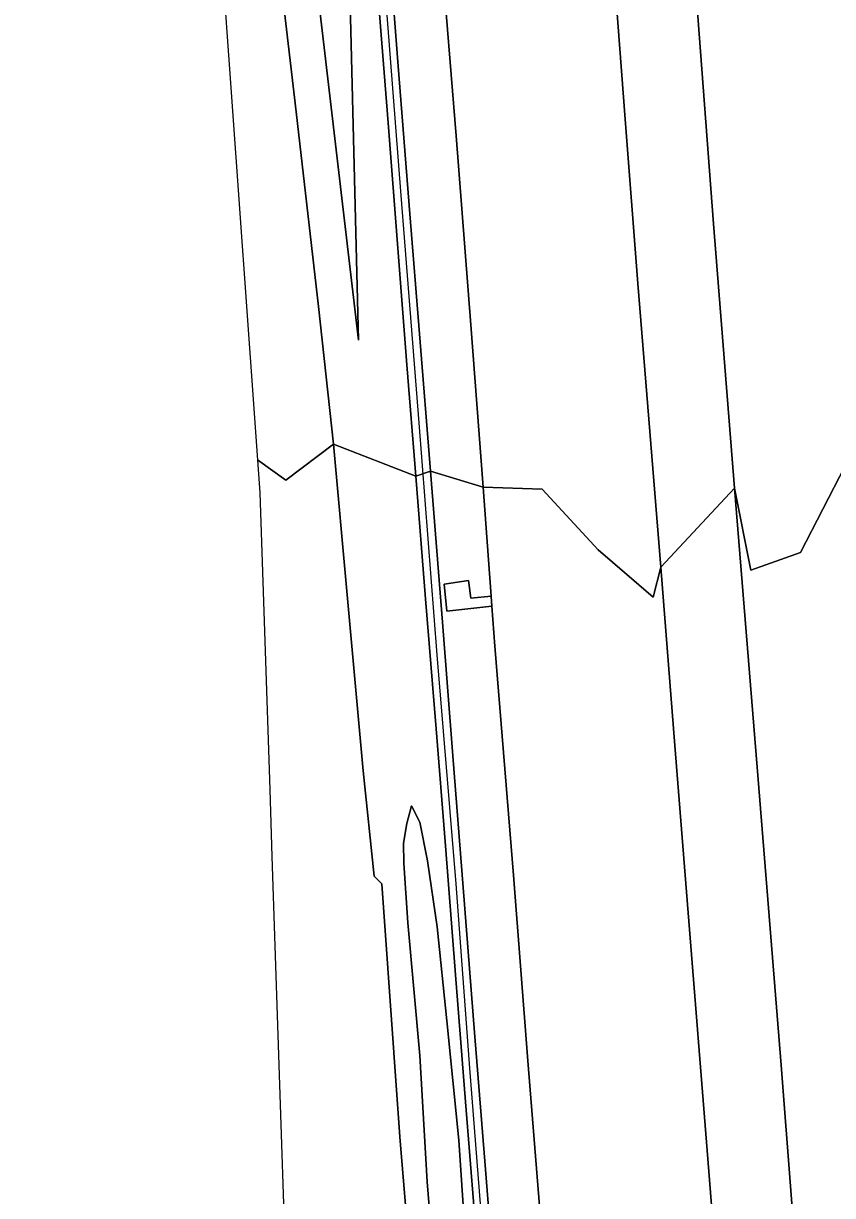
# Model space of a CAD drawing. Extents: x 157692 to 159674, y 381452 to 383291.
# Drawn here: x 157813.5 to 157870.6, y 381516 to 381598.7 of the extents above; entities that cross this region are included whole.
import ezdxf

# ---------------------------------------------------------------- set-up
doc = ezdxf.new("R2010")
doc.units = 0
for name, color, linetype in [('IMGEO_Berm_groen', 7, 'Continuous'), ('IMGEO_Geluidsscherm', 7, 'Continuous'), ('IMGEO_Grasland_overig', 7, 'Continuous'), ('IMGEO_Muur', 7, 'Continuous'), ('IMGEO_Rijbaan_autosnelweg', 7, 'Continuous'), ('IMGEO_Rijbaan_autoweg', 7, 'Continuous'), ('IMGEO_Terreindeel_open', 7, 'Continuous')]:
    doc.layers.add(name, color=color, linetype=linetype)

msp = doc.modelspace()

# ---------------------------------------------------------------- linework, layer by layer
at = {"layer": 'IMGEO_Berm_groen'}
for points in [[(157846.287, 381714.431), (157847.314, 381701.038), (157848.266, 381689.063), (157849.303, 381676.295), (157850.264, 381664.558), (157851.205, 381652.798), (157852.32, 381638.782), (157853.476, 381623.836), (157854.922, 381605.642), (157855.961, 381591.975), (157856.858, 381580.36), (157858.487, 381560.352), (157863.67, 381565.932), (157862.206, 381584.593), (157860.748, 381603.959), (157859.432, 381619.499), (157857.887, 381639.113), (157856.978, 381650.681), (157855.786, 381665.595), (157854.56, 381680.724), (157853.554, 381693.73), (157852.515, 381707.769), (157851.411, 381720.986)], [(157836.521, 381602.018), (157837.158, 381576.373), (157833.045, 381611.289)], [(157831.179, 381605.981), (157832.687, 381593.106), (157834.325, 381578.741), (157835.376, 381569.026), (157841.203, 381566.778), (157840.554, 381574.62), (157839.955, 381582.564), (157839.241, 381591.72), (157838.458, 381601.495)], [(157845.306, 381514.964), (157844.705, 381522.601), (157844.003, 381531.568), (157843.257, 381540.975), (157842.631, 381548.918), (157841.88, 381558.107), (157841.203, 381566.778), (157835.376, 381569.026), (157836.353, 381558.387), (157837.475, 381545.969), (157838.246, 381538.522), (157838.799, 381537.994), (157840.074, 381520.116), (157841.05, 381508.213)], [(157850.421, 381509.11), (157849.085, 381525.486), (157848.095, 381538.607), (157846.772, 381554.767), (157846.565, 381557.594), (157843.37, 381557.232), (157843.182, 381559.142), (157844.919, 381559.4), (157845.079, 381558.155), (157846.514, 381558.303), (157845.952, 381565.984), (157842.221, 381567.133), (157843.065, 381556.45), (157843.802, 381547.016), (157844.533, 381537.717), (157845.342, 381527.492), (157846.111, 381517.825), (157846.716, 381510.107)], [(157842.597, 381509.376), (157842, 381516.941), (157841.471, 381525.872), (157840.638, 381535.238), (157840.357, 381539.437), (157840.322, 381540.861), (157840.569, 381542.255), (157840.888, 381543.482), (157841.476, 381542.333), (157842.026, 381539.612), (157842.703, 381534.948), (157843.383, 381528.308), (157844.217, 381519.899), (157844.822, 381511.053)]]:
    msp.add_lwpolyline(points, dxfattribs=at)
for points in [[(157839.132, 381652.509), (157835.504, 381652.274), (157836.298, 381642.657), (157836.642, 381638.14), (157837.62, 381625.227), (157838.396, 381615.272), (157839.241, 381604.905), (157839.956, 381595.704), (157840.776, 381585.29), (157841.45, 381576.827), (157842.221, 381567.133), (157845.952, 381565.984), (157845.073, 381577.459), (157844.035, 381590.793), (157842.635, 381608.144), (157841.309, 381624.512), (157840.211, 381638.438), (157839.766, 381644.495)], [(157863.67, 381565.932), (157858.487, 381560.352), (157859.466, 381547.764), (157860.453, 381535.34), (157861.75, 381519.151), (157862.791, 381506.097), (157863.739, 381492.92), (157864.026, 381489.588), (157865.12, 381483.45), (157865.643, 381480.402), (157865.927, 381478.105), (157869.502, 381479.935), (157869.506, 381485.364), (157869.406, 381490.349), (157869.259, 381495.223), (157868.361, 381507.184), (157866.97, 381525.191), (157865.341, 381545.35)]]:
    msp.add_lwpolyline(points, close=True, dxfattribs=at)
at = {"layer": 'IMGEO_Geluidsscherm'}
for points in [[(157841.437, 381570.535), (157840.156, 381586.581), (157838.995, 381601.46), (157837.661, 381618.135), (157836.255, 381635.437)], [(157848.385, 381473.876), (157848.307, 381474.305), (157847.921, 381483.741), (157847.326, 381495.295), (157846.209, 381509.707), (157845.008, 381524.963), (157844.042, 381537.977), (157842.7, 381554.163), (157841.437, 381570.535)]]:
    msp.add_lwpolyline(points, dxfattribs=at)
at = {"layer": 'IMGEO_Grasland_overig'}
msp.add_lwpolyline([(157819.853, 381714.668), (157821.082, 381703.211), (157823.536, 381680.915), (157826.2, 381661.124), (157829.428, 381636.714), (157833.045, 381611.289), (157837.158, 381576.373), (157836.521, 381602.018), (157833.822, 381638.023), (157830.541, 381674.916), (157827.698, 381711.644), (157824.789, 381746.668), (157822.283, 381780.133), (157821.149, 381794.624), (157820.744, 381794.601), (157814.667, 381794.254), (157813.503, 381794.187), (157817.047, 381750), (157819.702, 381716.892)], close=True, dxfattribs=at)
msp.add_lwpolyline([(157844.822, 381511.053), (157844.217, 381519.899), (157843.383, 381528.308), (157842.703, 381534.948), (157842.026, 381539.612), (157841.476, 381542.333), (157840.888, 381543.482), (157840.569, 381542.255), (157840.322, 381540.861), (157840.357, 381539.437), (157840.638, 381535.238), (157841.471, 381525.872), (157842, 381516.941), (157842.597, 381509.376)], dxfattribs=at)
at = {"layer": 'IMGEO_Muur'}
for points in [[(157838.458, 381601.495), (157839.241, 381591.72), (157839.955, 381582.564), (157840.554, 381574.62), (157841.203, 381566.778), (157842.221, 381567.133), (157841.45, 381576.827), (157840.776, 381585.29), (157839.956, 381595.704), (157839.241, 381604.905)], [(157846.716, 381510.107), (157846.111, 381517.825), (157845.342, 381527.492), (157844.533, 381537.717), (157843.802, 381547.016), (157843.065, 381556.45), (157842.221, 381567.133), (157841.203, 381566.778), (157841.88, 381558.107), (157842.631, 381548.918), (157843.257, 381540.975), (157844.003, 381531.568), (157844.705, 381522.601), (157845.306, 381514.964)]]:
    msp.add_lwpolyline(points, dxfattribs=at)
at = {"layer": 'IMGEO_Rijbaan_autosnelweg'}
for points in [[(157842.635, 381608.144), (157844.035, 381590.793), (157845.073, 381577.459), (157845.952, 381565.984), (157850.103, 381565.844), (157854.058, 381561.556), (157857.938, 381558.237), (157858.487, 381560.352), (157856.858, 381580.36), (157855.961, 381591.975), (157854.922, 381605.642)], [(157860.748, 381603.959), (157862.206, 381584.593), (157863.67, 381565.932), (157864.842, 381560.14), (157868.329, 381561.368), (157871.489, 381567.487), (157875.723, 381565.684), (157874.653, 381579.91), (157873.76, 381590.175), (157872.944, 381600.363)], [(157879.85, 381513.601), (157878.876, 381526.28), (157877.839, 381539.749), (157876.662, 381553.301), (157875.723, 381565.684), (157871.489, 381567.487), (157868.329, 381561.368), (157864.842, 381560.14), (157863.67, 381565.932), (157865.341, 381545.35), (157866.97, 381525.191), (157868.361, 381507.184)], [(157862.791, 381506.097), (157861.75, 381519.151), (157860.453, 381535.34), (157859.466, 381547.764), (157858.487, 381560.352), (157857.938, 381558.237), (157854.058, 381561.556), (157850.103, 381565.844), (157845.952, 381565.984), (157846.514, 381558.303), (157846.565, 381557.594), (157846.772, 381554.767), (157848.095, 381538.607), (157849.085, 381525.486), (157850.421, 381509.11)]]:
    msp.add_lwpolyline(points, dxfattribs=at)
at = {"layer": 'IMGEO_Rijbaan_autoweg'}
msp.add_lwpolyline([(157823.226, 381664.967), (157825.933, 381625.082), (157830.025, 381567.914), (157832.026, 381566.482), (157835.376, 381569.026), (157834.325, 381578.741), (157832.687, 381593.106), (157831.179, 381605.981), (157829.754, 381618.318), (157828.003, 381631.648), (157827.165, 381638.216), (157825.778, 381647.798), (157823.991, 381659.664)], close=True, dxfattribs=at)
msp.add_lwpolyline([(157841.05, 381508.213), (157840.074, 381520.116), (157838.799, 381537.994), (157838.246, 381538.522), (157837.475, 381545.969), (157836.353, 381558.387), (157835.376, 381569.026), (157832.026, 381566.482), (157830.025, 381567.914), (157830.191, 381565.6), (157830.883, 381544.654), (157831.039, 381539.922), (157831.873, 381514.684)], dxfattribs=at)
at = {"layer": 'IMGEO_Terreindeel_open'}
msp.add_lwpolyline([(157846.565, 381557.594), (157846.514, 381558.303), (157845.079, 381558.155), (157844.919, 381559.4), (157843.182, 381559.142), (157843.37, 381557.232)], close=True, dxfattribs=at)

doc.saveas('drawing.dxf')
